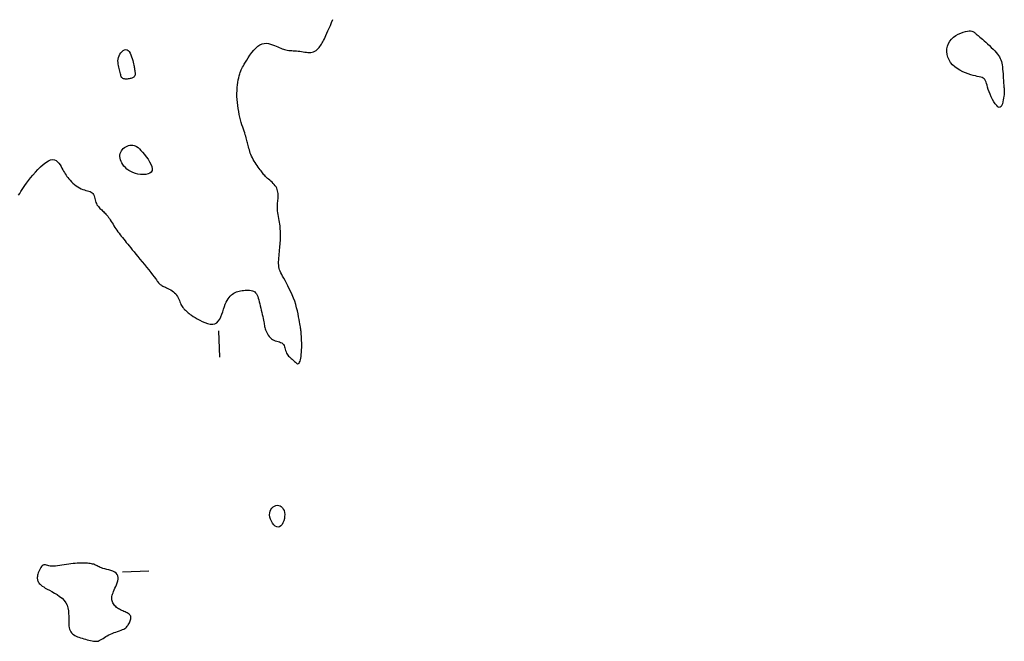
# Model space of a CAD drawing. Header units: millimetres. Extents: x 32690613 to 32693367, y 5343692 to 5344708.
# Tile 916 of 1009: x 32693184 to 32693221, y 5344428 to 5344452. Entities that reach past the tile are written whole.
import ezdxf

# ---------------------------------------------------------------- set-up
doc = ezdxf.new("R2010")
doc.units = ezdxf.units.MM
doc.header["$LTSCALE"] = 20
doc.layers.add('02-DGM_HL_491.50', color=72, linetype='Continuous')

msp = doc.modelspace()

# ---------------------------------------------------------------- linework, layer by layer
at = {"layer": '02-DGM_HL_491.50', "elevation": 491.5, "flags": 128}
for points in [[(32693183.89, 5344445.342), (32693183.93, 5344445.408), (32693183.974, 5344445.477), (32693184.021, 5344445.551), (32693184.072, 5344445.629), (32693184.129, 5344445.712), (32693184.193, 5344445.8), (32693184.264, 5344445.894), (32693184.343, 5344445.994), (32693184.43, 5344446.1), (32693184.525, 5344446.208), (32693184.624, 5344446.315), (32693184.725, 5344446.416), (32693184.826, 5344446.507), (32693184.925, 5344446.584), (32693185.019, 5344446.643), (32693185.105, 5344446.68), (32693185.183, 5344446.691), (32693185.253, 5344446.68), (32693185.314, 5344446.651), (32693185.369, 5344446.607), (32693185.418, 5344446.552), (32693185.461, 5344446.49), (32693185.5, 5344446.426), (32693185.535, 5344446.363), (32693185.567, 5344446.304), (32693185.598, 5344446.249), (32693185.628, 5344446.198), (32693185.658, 5344446.149), (32693185.689, 5344446.101), (32693185.723, 5344446.054), (32693185.76, 5344446.006), (32693185.801, 5344445.956), (32693185.847, 5344445.905), (32693185.898, 5344445.852), (32693185.953, 5344445.8), (32693186.011, 5344445.749), (32693186.071, 5344445.701), (32693186.133, 5344445.656), (32693186.197, 5344445.617), (32693186.26, 5344445.585), (32693186.324, 5344445.56), (32693186.386, 5344445.54), (32693186.446, 5344445.525), (32693186.503, 5344445.511), (32693186.556, 5344445.497), (32693186.604, 5344445.481), (32693186.647, 5344445.461), (32693186.683, 5344445.435), (32693186.712, 5344445.401), (32693186.735, 5344445.361), (32693186.753, 5344445.315), (32693186.768, 5344445.266), (32693186.781, 5344445.215), (32693186.793, 5344445.163), (32693186.807, 5344445.113), (32693186.823, 5344445.065), (32693186.842, 5344445.021), (32693186.864, 5344444.98), (32693186.89, 5344444.942), (32693186.917, 5344444.907), (32693186.947, 5344444.874), (32693186.978, 5344444.842), (32693187.01, 5344444.812), (32693187.042, 5344444.782), (32693187.075, 5344444.751), (32693187.107, 5344444.721), (32693187.14, 5344444.689), (32693187.172, 5344444.656), (32693187.205, 5344444.621), (32693187.238, 5344444.584), (32693187.27, 5344444.544), (32693187.303, 5344444.5), (32693187.337, 5344444.452), (32693187.37, 5344444.402), (32693187.404, 5344444.348), (32693187.438, 5344444.293), (32693187.473, 5344444.236), (32693187.509, 5344444.179), (32693187.545, 5344444.121), (32693187.583, 5344444.064), (32693187.621, 5344444.008), (32693187.661, 5344443.953), (32693187.702, 5344443.898), (32693187.744, 5344443.842), (32693187.787, 5344443.787), (32693187.833, 5344443.73), (32693187.879, 5344443.672), (32693187.928, 5344443.613), (32693187.978, 5344443.551), (32693188.03, 5344443.487), (32693188.086, 5344443.419), (32693188.144, 5344443.347), (32693188.205, 5344443.271), (32693188.271, 5344443.191), (32693188.341, 5344443.105), (32693188.416, 5344443.012), (32693188.496, 5344442.914), (32693188.579, 5344442.812), (32693188.663, 5344442.708), (32693188.746, 5344442.605), (32693188.827, 5344442.505), (32693188.903, 5344442.41), (32693188.972, 5344442.323), (32693189.032, 5344442.246), (32693189.081, 5344442.181), (32693189.122, 5344442.128), (32693189.154, 5344442.084), (32693189.18, 5344442.049), (32693189.201, 5344442.02), (32693189.219, 5344441.997), (32693189.235, 5344441.979), (32693189.251, 5344441.963), (32693189.268, 5344441.948), (32693189.287, 5344441.935), (32693189.308, 5344441.922), (32693189.331, 5344441.909), (32693189.358, 5344441.895), (32693189.389, 5344441.88), (32693189.424, 5344441.864), (32693189.464, 5344441.846), (32693189.509, 5344441.826), (32693189.558, 5344441.803), (32693189.609, 5344441.777), (32693189.661, 5344441.748), (32693189.713, 5344441.716), (32693189.763, 5344441.68), (32693189.81, 5344441.641), (32693189.852, 5344441.597), (32693189.888, 5344441.55), (32693189.92, 5344441.5), (32693189.947, 5344441.447), (32693189.97, 5344441.394), (32693189.992, 5344441.342), (32693190.012, 5344441.29), (32693190.031, 5344441.241), (32693190.051, 5344441.196), (32693190.072, 5344441.156), (32693190.095, 5344441.119), (32693190.118, 5344441.086), (32693190.142, 5344441.056), (32693190.167, 5344441.028), (32693190.192, 5344441.002), (32693190.218, 5344440.978), (32693190.244, 5344440.954), (32693190.27, 5344440.93), (32693190.298, 5344440.905), (32693190.329, 5344440.878), (32693190.365, 5344440.85), (32693190.407, 5344440.819), (32693190.457, 5344440.784), (32693190.517, 5344440.744), (32693190.588, 5344440.7), (32693190.67, 5344440.651), (32693190.763, 5344440.6), (32693190.861, 5344440.55), (32693190.963, 5344440.506), (32693191.065, 5344440.472), (32693191.164, 5344440.451), (32693191.256, 5344440.446), (32693191.339, 5344440.463), (32693191.41, 5344440.502), (32693191.47, 5344440.562), (32693191.521, 5344440.638), (32693191.565, 5344440.726), (32693191.603, 5344440.822), (32693191.637, 5344440.922), (32693191.669, 5344441.021), (32693191.701, 5344441.115), (32693191.734, 5344441.202), (32693191.768, 5344441.279), (32693191.804, 5344441.349), (32693191.842, 5344441.411), (32693191.881, 5344441.466), (32693191.922, 5344441.514), (32693191.965, 5344441.556), (32693192.01, 5344441.592), (32693192.056, 5344441.623), (32693192.105, 5344441.648), (32693192.155, 5344441.669), (32693192.206, 5344441.686), (32693192.26, 5344441.7), (32693192.314, 5344441.711), (32693192.37, 5344441.72), (32693192.427, 5344441.728), (32693192.486, 5344441.734), (32693192.544, 5344441.738), (32693192.602, 5344441.739), (32693192.658, 5344441.737), (32693192.713, 5344441.73), (32693192.763, 5344441.717), (32693192.81, 5344441.699), (32693192.851, 5344441.673), (32693192.887, 5344441.639), (32693192.918, 5344441.598), (32693192.945, 5344441.55), (32693192.968, 5344441.495), (32693192.988, 5344441.434), (32693193.007, 5344441.368), (32693193.026, 5344441.297), (32693193.044, 5344441.222), (32693193.063, 5344441.142), (32693193.083, 5344441.061), (32693193.102, 5344440.978), (32693193.121, 5344440.896), (32693193.14, 5344440.816), (32693193.157, 5344440.739), (32693193.172, 5344440.667), (32693193.185, 5344440.602), (32693193.196, 5344440.543), (32693193.204, 5344440.491), (32693193.212, 5344440.444), (32693193.22, 5344440.4), (32693193.228, 5344440.358), (32693193.238, 5344440.316), (32693193.251, 5344440.274), (32693193.266, 5344440.229), (32693193.286, 5344440.182), (32693193.309, 5344440.131), (32693193.337, 5344440.08), (32693193.368, 5344440.03), (32693193.403, 5344439.982), (32693193.442, 5344439.937), (32693193.485, 5344439.898), (32693193.531, 5344439.864), (32693193.58, 5344439.839), (32693193.632, 5344439.819), (32693193.685, 5344439.803), (32693193.737, 5344439.789), (32693193.787, 5344439.775), (32693193.834, 5344439.759), (32693193.876, 5344439.739), (32693193.912, 5344439.713), (32693193.941, 5344439.679), (32693193.964, 5344439.639), (32693193.982, 5344439.593), (32693193.998, 5344439.545), (32693194.012, 5344439.495), (32693194.026, 5344439.445), (32693194.041, 5344439.397), (32693194.06, 5344439.351), (32693194.082, 5344439.311), (32693194.108, 5344439.274), (32693194.138, 5344439.241), (32693194.169, 5344439.21), (32693194.202, 5344439.18), (32693194.236, 5344439.152), (32693194.27, 5344439.123), (32693194.303, 5344439.094), (32693194.335, 5344439.064), (32693194.365, 5344439.033), (32693194.394, 5344439.005), (32693194.421, 5344438.98), (32693194.447, 5344438.96), (32693194.471, 5344438.948), (32693194.494, 5344438.945), (32693194.516, 5344438.952), (32693194.536, 5344438.972), (32693194.555, 5344439.003), (32693194.572, 5344439.044), (32693194.587, 5344439.096), (32693194.601, 5344439.156), (32693194.612, 5344439.225), (32693194.621, 5344439.301), (32693194.628, 5344439.383), (32693194.632, 5344439.471), (32693194.634, 5344439.562), (32693194.635, 5344439.654), (32693194.634, 5344439.745), (32693194.631, 5344439.834), (32693194.628, 5344439.918), (32693194.624, 5344439.994), (32693194.62, 5344440.062), (32693194.615, 5344440.119), (32693194.611, 5344440.168), (32693194.605, 5344440.213), (32693194.599, 5344440.255), (32693194.592, 5344440.298), (32693194.585, 5344440.345), (32693194.575, 5344440.4), (32693194.564, 5344440.465), (32693194.552, 5344440.542), (32693194.537, 5344440.631), (32693194.519, 5344440.73), (32693194.498, 5344440.838), (32693194.473, 5344440.951), (32693194.443, 5344441.07), (32693194.408, 5344441.192), (32693194.368, 5344441.315), (32693194.322, 5344441.438), (32693194.272, 5344441.56), (32693194.218, 5344441.679), (32693194.163, 5344441.793), (32693194.108, 5344441.903), (32693194.053, 5344442.006), (32693194.002, 5344442.102), (32693193.954, 5344442.188), (32693193.912, 5344442.265), (32693193.875, 5344442.334), (32693193.844, 5344442.396), (32693193.818, 5344442.454), (32693193.797, 5344442.51), (32693193.78, 5344442.565), (32693193.768, 5344442.621), (32693193.761, 5344442.681), (32693193.757, 5344442.746), (32693193.758, 5344442.815), (32693193.761, 5344442.888), (32693193.767, 5344442.963), (32693193.774, 5344443.039), (32693193.782, 5344443.116), (32693193.79, 5344443.192), (32693193.798, 5344443.266), (32693193.805, 5344443.338), (32693193.811, 5344443.408), (32693193.816, 5344443.476), (32693193.82, 5344443.542), (32693193.824, 5344443.606), (32693193.826, 5344443.67), (32693193.828, 5344443.733), (32693193.828, 5344443.796), (32693193.828, 5344443.858), (32693193.827, 5344443.921), (32693193.826, 5344443.984), (32693193.822, 5344444.048), (32693193.818, 5344444.113), (32693193.812, 5344444.179), (32693193.804, 5344444.247), (32693193.795, 5344444.316), (32693193.783, 5344444.386), (32693193.771, 5344444.458), (32693193.757, 5344444.531), (32693193.744, 5344444.603), (32693193.732, 5344444.674), (32693193.722, 5344444.744), (32693193.715, 5344444.811), (32693193.71, 5344444.875), (32693193.71, 5344444.936), (32693193.712, 5344444.993), (32693193.717, 5344445.048), (32693193.723, 5344445.101), (32693193.73, 5344445.152), (32693193.736, 5344445.203), (32693193.741, 5344445.253), (32693193.744, 5344445.303), (32693193.744, 5344445.353), (32693193.74, 5344445.404), (32693193.733, 5344445.455), (32693193.722, 5344445.506), (32693193.706, 5344445.556), (32693193.686, 5344445.606), (32693193.661, 5344445.654), (32693193.63, 5344445.7), (32693193.595, 5344445.745), (32693193.555, 5344445.788), (32693193.512, 5344445.829), (32693193.467, 5344445.869), (32693193.422, 5344445.907), (32693193.378, 5344445.944), (32693193.336, 5344445.98), (32693193.296, 5344446.015), (32693193.261, 5344446.049), (32693193.23, 5344446.082), (32693193.201, 5344446.116), (32693193.173, 5344446.151), (32693193.146, 5344446.187), (32693193.119, 5344446.225), (32693193.09, 5344446.265), (32693193.059, 5344446.309), (32693193.024, 5344446.357), (32693192.987, 5344446.407), (32693192.948, 5344446.461), (32693192.908, 5344446.517), (32693192.869, 5344446.575), (32693192.831, 5344446.635), (32693192.795, 5344446.695), (32693192.762, 5344446.756), (32693192.733, 5344446.818), (32693192.708, 5344446.879), (32693192.685, 5344446.94), (32693192.666, 5344446.999), (32693192.649, 5344447.058), (32693192.633, 5344447.115), (32693192.619, 5344447.17), (32693192.607, 5344447.223), (32693192.594, 5344447.273), (32693192.582, 5344447.322), (32693192.57, 5344447.371), (32693192.558, 5344447.419), (32693192.544, 5344447.469), (32693192.529, 5344447.521), (32693192.512, 5344447.576), (32693192.492, 5344447.635), (32693192.471, 5344447.7), (32693192.447, 5344447.769), (32693192.421, 5344447.844), (32693192.395, 5344447.924), (32693192.368, 5344448.008), (32693192.341, 5344448.099), (32693192.314, 5344448.194), (32693192.289, 5344448.295), (32693192.265, 5344448.4), (32693192.243, 5344448.51), (32693192.223, 5344448.624), (32693192.206, 5344448.739), (32693192.192, 5344448.856), (32693192.182, 5344448.972), (32693192.177, 5344449.088), (32693192.175, 5344449.202), (32693192.179, 5344449.313), (32693192.187, 5344449.42), (32693192.198, 5344449.523), (32693192.212, 5344449.62), (32693192.229, 5344449.712), (32693192.247, 5344449.796), (32693192.265, 5344449.872), (32693192.284, 5344449.94), (32693192.302, 5344449.999), (32693192.32, 5344450.052), (32693192.341, 5344450.1), (32693192.363, 5344450.148), (32693192.389, 5344450.197), (32693192.42, 5344450.25), (32693192.457, 5344450.311), (32693192.5, 5344450.382), (32693192.551, 5344450.465), (32693192.608, 5344450.556), (32693192.672, 5344450.652), (32693192.741, 5344450.748), (32693192.815, 5344450.839), (32693192.892, 5344450.923), (32693192.971, 5344450.994), (32693193.052, 5344451.049), (32693193.134, 5344451.084), (32693193.216, 5344451.101), (32693193.297, 5344451.103), (32693193.377, 5344451.093), (32693193.455, 5344451.073), (32693193.529, 5344451.048), (32693193.6, 5344451.019), (32693193.666, 5344450.989), (32693193.727, 5344450.962), (32693193.784, 5344450.937), (32693193.838, 5344450.914), (32693193.889, 5344450.894), (32693193.938, 5344450.876), (32693193.988, 5344450.861), (32693194.037, 5344450.849), (32693194.089, 5344450.839), (32693194.142, 5344450.832), (32693194.198, 5344450.827), (32693194.256, 5344450.823), (32693194.315, 5344450.82), (32693194.376, 5344450.817), (32693194.438, 5344450.814), (32693194.5, 5344450.809), (32693194.563, 5344450.802), (32693194.626, 5344450.793), (32693194.688, 5344450.783), (32693194.75, 5344450.772), (32693194.811, 5344450.763), (32693194.871, 5344450.756), (32693194.928, 5344450.754), (32693194.984, 5344450.756), (32693195.037, 5344450.765), (32693195.087, 5344450.781), (32693195.134, 5344450.804), (32693195.179, 5344450.833), (32693195.221, 5344450.866), (32693195.26, 5344450.903), (32693195.296, 5344450.943), (32693195.329, 5344450.985), (32693195.36, 5344451.028), (32693195.389, 5344451.071), (32693195.415, 5344451.115), (32693195.441, 5344451.162), (32693195.468, 5344451.213), (32693195.495, 5344451.269), (32693195.524, 5344451.331), (32693195.557, 5344451.402), (32693195.593, 5344451.482), (32693195.633, 5344451.572), (32693195.677, 5344451.671), (32693195.722, 5344451.778), (32693195.768, 5344451.892), (32693195.812, 5344452.01)], [(32693191.474, 5344440.201), (32693191.513, 5344439.202)], [(32693187.829, 5344431.052), (32693188.828, 5344431.091)]]:
    msp.add_lwpolyline(points, dxfattribs=at)
for points in [[(32693221.111, 5344448.67), (32693221.066, 5344448.692), (32693221.016, 5344448.739), (32693220.964, 5344448.804), (32693220.911, 5344448.885), (32693220.859, 5344448.976), (32693220.81, 5344449.073), (32693220.765, 5344449.171), (32693220.726, 5344449.267), (32693220.695, 5344449.355), (32693220.67, 5344449.437), (32693220.649, 5344449.51), (32693220.631, 5344449.576), (32693220.612, 5344449.634), (32693220.593, 5344449.684), (32693220.569, 5344449.726), (32693220.54, 5344449.76), (32693220.504, 5344449.786), (32693220.46, 5344449.806), (32693220.409, 5344449.822), (32693220.349, 5344449.836), (32693220.282, 5344449.849), (32693220.208, 5344449.864), (32693220.125, 5344449.883), (32693220.034, 5344449.907), (32693219.935, 5344449.938), (32693219.832, 5344449.977), (32693219.726, 5344450.024), (32693219.621, 5344450.078), (32693219.519, 5344450.141), (32693219.424, 5344450.211), (32693219.338, 5344450.29), (32693219.265, 5344450.377), (32693219.207, 5344450.472), (32693219.163, 5344450.573), (32693219.136, 5344450.679), (32693219.124, 5344450.785), (32693219.128, 5344450.891), (32693219.147, 5344450.994), (32693219.182, 5344451.092), (32693219.233, 5344451.182), (32693219.3, 5344451.263), (32693219.379, 5344451.334), (32693219.467, 5344451.396), (32693219.56, 5344451.448), (32693219.654, 5344451.491), (32693219.746, 5344451.525), (32693219.833, 5344451.55), (32693219.91, 5344451.566), (32693219.974, 5344451.574), (32693220.028, 5344451.574), (32693220.072, 5344451.567), (32693220.107, 5344451.556), (32693220.137, 5344451.54), (32693220.163, 5344451.522), (32693220.185, 5344451.502), (32693220.207, 5344451.482), (32693220.229, 5344451.462), (32693220.253, 5344451.442), (32693220.279, 5344451.421), (32693220.308, 5344451.397), (32693220.342, 5344451.369), (32693220.381, 5344451.337), (32693220.426, 5344451.299), (32693220.478, 5344451.255), (32693220.537, 5344451.202), (32693220.601, 5344451.144), (32693220.67, 5344451.081), (32693220.74, 5344451.015), (32693220.81, 5344450.947), (32693220.878, 5344450.879), (32693220.941, 5344450.813), (32693220.998, 5344450.751), (32693221.047, 5344450.692), (32693221.088, 5344450.637), (32693221.123, 5344450.584), (32693221.151, 5344450.53), (32693221.175, 5344450.475), (32693221.194, 5344450.417), (32693221.21, 5344450.353), (32693221.223, 5344450.283), (32693221.233, 5344450.205), (32693221.243, 5344450.122), (32693221.25, 5344450.035), (32693221.257, 5344449.947), (32693221.263, 5344449.86), (32693221.267, 5344449.778), (32693221.272, 5344449.701), (32693221.276, 5344449.634), (32693221.28, 5344449.577), (32693221.283, 5344449.529), (32693221.287, 5344449.49), (32693221.29, 5344449.458), (32693221.294, 5344449.431), (32693221.297, 5344449.408), (32693221.299, 5344449.388), (32693221.302, 5344449.369), (32693221.304, 5344449.349), (32693221.305, 5344449.328), (32693221.306, 5344449.303), (32693221.306, 5344449.275), (32693221.304, 5344449.241), (32693221.301, 5344449.201), (32693221.296, 5344449.152), (32693221.289, 5344449.094), (32693221.28, 5344449.027), (32693221.268, 5344448.954), (32693221.253, 5344448.88), (32693221.234, 5344448.811), (32693221.211, 5344448.75), (32693221.183, 5344448.703), (32693221.15, 5344448.675)], [(32693187.724, 5344450.09), (32693187.711, 5344450.143), (32693187.696, 5344450.198), (32693187.682, 5344450.255), (32693187.67, 5344450.314), (32693187.662, 5344450.374), (32693187.66, 5344450.435), (32693187.665, 5344450.498), (32693187.678, 5344450.561), (32693187.701, 5344450.624), (32693187.733, 5344450.685), (32693187.772, 5344450.741), (32693187.816, 5344450.789), (32693187.863, 5344450.828), (32693187.911, 5344450.854), (32693187.96, 5344450.864), (32693188.006, 5344450.857), (32693188.048, 5344450.831), (32693188.087, 5344450.787), (32693188.122, 5344450.731), (32693188.153, 5344450.665), (32693188.18, 5344450.593), (32693188.204, 5344450.52), (32693188.224, 5344450.449), (32693188.241, 5344450.383), (32693188.254, 5344450.325), (32693188.265, 5344450.276), (32693188.273, 5344450.233), (32693188.279, 5344450.195), (32693188.283, 5344450.162), (32693188.287, 5344450.132), (32693188.291, 5344450.104), (32693188.295, 5344450.076), (32693188.299, 5344450.048), (32693188.304, 5344450.019), (32693188.308, 5344449.991), (32693188.311, 5344449.962), (32693188.311, 5344449.935), (32693188.309, 5344449.909), (32693188.304, 5344449.885), (32693188.295, 5344449.862), (32693188.281, 5344449.842), (32693188.262, 5344449.824), (32693188.24, 5344449.808), (32693188.214, 5344449.795), (32693188.186, 5344449.783), (32693188.154, 5344449.773), (32693188.12, 5344449.764), (32693188.085, 5344449.757), (32693188.048, 5344449.751), (32693188.011, 5344449.747), (32693187.974, 5344449.745), (32693187.938, 5344449.746), (32693187.903, 5344449.75), (32693187.872, 5344449.758), (32693187.844, 5344449.771), (32693187.82, 5344449.788), (32693187.8, 5344449.811), (32693187.785, 5344449.838), (32693187.773, 5344449.871), (32693187.763, 5344449.907), (32693187.754, 5344449.948), (32693187.745, 5344449.992), (32693187.736, 5344450.04)], [(32693188.169, 5344447.244), (32693188.22, 5344447.242), (32693188.27, 5344447.232), (32693188.319, 5344447.213), (32693188.37, 5344447.184), (32693188.421, 5344447.146), (32693188.476, 5344447.098), (32693188.534, 5344447.039), (32693188.597, 5344446.969), (32693188.665, 5344446.888), (32693188.734, 5344446.799), (32693188.801, 5344446.705), (32693188.861, 5344446.609), (32693188.911, 5344446.515), (32693188.946, 5344446.426), (32693188.963, 5344446.344), (32693188.958, 5344446.274), (32693188.927, 5344446.218), (32693188.873, 5344446.176), (32693188.802, 5344446.146), (32693188.717, 5344446.129), (32693188.622, 5344446.123), (32693188.522, 5344446.128), (32693188.42, 5344446.143), (32693188.322, 5344446.166), (32693188.231, 5344446.197), (32693188.148, 5344446.236), (32693188.072, 5344446.281), (32693188.003, 5344446.331), (32693187.943, 5344446.385), (32693187.889, 5344446.442), (32693187.844, 5344446.502), (32693187.807, 5344446.563), (32693187.777, 5344446.624), (32693187.755, 5344446.685), (32693187.741, 5344446.746), (32693187.735, 5344446.805), (32693187.736, 5344446.863), (32693187.746, 5344446.918), (32693187.763, 5344446.971), (32693187.789, 5344447.021), (32693187.822, 5344447.067), (32693187.862, 5344447.109), (32693187.907, 5344447.146), (32693187.956, 5344447.178), (32693188.008, 5344447.205), (32693188.062, 5344447.225), (32693188.116, 5344447.238)], [(32693193.991, 5344433.235), (32693193.988, 5344433.155), (32693193.976, 5344433.073), (32693193.954, 5344432.992), (32693193.924, 5344432.917), (32693193.888, 5344432.852), (32693193.845, 5344432.8), (32693193.796, 5344432.765), (32693193.744, 5344432.751), (32693193.689, 5344432.76), (32693193.633, 5344432.791), (32693193.579, 5344432.84), (32693193.529, 5344432.902), (32693193.485, 5344432.974), (32693193.45, 5344433.052), (32693193.426, 5344433.133), (32693193.415, 5344433.212), (32693193.42, 5344433.287), (32693193.438, 5344433.356), (32693193.468, 5344433.418), (32693193.507, 5344433.472), (32693193.553, 5344433.516), (32693193.604, 5344433.549), (32693193.658, 5344433.571), (32693193.712, 5344433.58), (32693193.765, 5344433.575), (32693193.815, 5344433.557), (32693193.861, 5344433.528), (32693193.902, 5344433.487), (32693193.937, 5344433.436), (32693193.964, 5344433.377), (32693193.982, 5344433.309)], [(32693186.903, 5344428.43), (32693186.953, 5344428.446), (32693187.002, 5344428.469), (32693187.049, 5344428.496), (32693187.097, 5344428.528), (32693187.146, 5344428.561), (32693187.197, 5344428.596), (32693187.252, 5344428.63), (32693187.311, 5344428.663), (32693187.374, 5344428.693), (32693187.442, 5344428.721), (32693187.511, 5344428.747), (32693187.581, 5344428.771), (32693187.649, 5344428.794), (32693187.715, 5344428.817), (32693187.776, 5344428.839), (32693187.831, 5344428.861), (32693187.878, 5344428.885), (32693187.919, 5344428.909), (32693187.954, 5344428.934), (32693187.983, 5344428.96), (32693188.009, 5344428.988), (32693188.032, 5344429.018), (32693188.053, 5344429.049), (32693188.073, 5344429.082), (32693188.092, 5344429.117), (32693188.11, 5344429.154), (32693188.126, 5344429.191), (32693188.14, 5344429.229), (32693188.149, 5344429.266), (32693188.154, 5344429.302), (32693188.153, 5344429.336), (32693188.145, 5344429.368), (32693188.129, 5344429.398), (32693188.107, 5344429.425), (32693188.08, 5344429.449), (32693188.047, 5344429.472), (32693188.01, 5344429.494), (32693187.971, 5344429.514), (32693187.93, 5344429.534), (32693187.887, 5344429.553), (32693187.845, 5344429.572), (32693187.803, 5344429.592), (32693187.761, 5344429.612), (32693187.721, 5344429.633), (32693187.682, 5344429.656), (32693187.644, 5344429.68), (32693187.608, 5344429.707), (32693187.574, 5344429.735), (32693187.543, 5344429.767), (32693187.515, 5344429.8), (32693187.49, 5344429.836), (32693187.468, 5344429.874), (32693187.451, 5344429.913), (32693187.437, 5344429.953), (32693187.428, 5344429.994), (32693187.424, 5344430.035), (32693187.425, 5344430.077), (32693187.43, 5344430.12), (32693187.441, 5344430.164), (32693187.455, 5344430.21), (32693187.473, 5344430.259), (32693187.495, 5344430.312), (32693187.52, 5344430.368), (32693187.547, 5344430.429), (32693187.577, 5344430.495), (32693187.606, 5344430.565), (32693187.633, 5344430.636), (32693187.654, 5344430.708), (32693187.668, 5344430.777), (32693187.671, 5344430.844), (32693187.661, 5344430.905), (32693187.636, 5344430.959), (32693187.593, 5344431.005), (32693187.536, 5344431.043), (32693187.468, 5344431.075), (32693187.393, 5344431.102), (32693187.315, 5344431.124), (32693187.236, 5344431.145), (32693187.16, 5344431.163), (32693187.092, 5344431.181), (32693187.034, 5344431.2), (32693186.985, 5344431.219), (32693186.943, 5344431.239), (32693186.906, 5344431.258), (32693186.873, 5344431.276), (32693186.842, 5344431.294), (32693186.81, 5344431.311), (32693186.776, 5344431.325), (32693186.739, 5344431.339), (32693186.698, 5344431.35), (32693186.654, 5344431.359), (32693186.606, 5344431.367), (32693186.555, 5344431.374), (32693186.5, 5344431.379), (32693186.442, 5344431.382), (32693186.381, 5344431.384), (32693186.317, 5344431.386), (32693186.25, 5344431.385), (32693186.18, 5344431.384), (32693186.107, 5344431.38), (32693186.032, 5344431.375), (32693185.954, 5344431.368), (32693185.874, 5344431.359), (32693185.791, 5344431.347), (32693185.706, 5344431.334), (32693185.62, 5344431.319), (32693185.534, 5344431.304), (32693185.45, 5344431.289), (32693185.368, 5344431.277), (32693185.291, 5344431.268), (32693185.218, 5344431.263), (32693185.152, 5344431.264), (32693185.093, 5344431.271), (32693185.04, 5344431.282), (32693184.994, 5344431.295), (32693184.952, 5344431.307), (32693184.914, 5344431.317), (32693184.88, 5344431.323), (32693184.847, 5344431.321), (32693184.816, 5344431.309), (32693184.786, 5344431.287), (32693184.757, 5344431.255), (32693184.729, 5344431.215), (32693184.702, 5344431.169), (32693184.678, 5344431.12), (32693184.656, 5344431.069), (32693184.637, 5344431.017), (32693184.621, 5344430.968), (32693184.609, 5344430.923), (32693184.601, 5344430.881), (32693184.597, 5344430.842), (32693184.596, 5344430.806), (32693184.6, 5344430.771), (32693184.607, 5344430.739), (32693184.618, 5344430.708), (32693184.633, 5344430.677), (32693184.652, 5344430.646), (32693184.675, 5344430.615), (32693184.705, 5344430.584), (32693184.742, 5344430.551), (32693184.786, 5344430.516), (32693184.84, 5344430.48), (32693184.903, 5344430.44), (32693184.977, 5344430.398), (32693185.062, 5344430.353), (32693185.156, 5344430.303), (32693185.253, 5344430.249), (32693185.352, 5344430.189), (32693185.447, 5344430.123), (32693185.536, 5344430.051), (32693185.614, 5344429.971), (32693185.678, 5344429.884), (32693185.726, 5344429.788), (32693185.758, 5344429.687), (32693185.778, 5344429.581), (32693185.788, 5344429.474), (32693185.792, 5344429.369), (32693185.792, 5344429.267), (32693185.792, 5344429.17), (32693185.793, 5344429.082), (32693185.799, 5344429.004), (32693185.809, 5344428.935), (32693185.825, 5344428.876), (32693185.845, 5344428.823), (32693185.87, 5344428.778), (32693185.9, 5344428.738), (32693185.936, 5344428.703), (32693185.976, 5344428.672), (32693186.021, 5344428.644), (32693186.071, 5344428.618), (32693186.125, 5344428.594), (32693186.181, 5344428.572), (32693186.241, 5344428.552), (32693186.302, 5344428.532), (32693186.364, 5344428.514), (32693186.428, 5344428.495), (32693186.491, 5344428.477), (32693186.554, 5344428.46), (32693186.616, 5344428.444), (32693186.677, 5344428.432), (32693186.736, 5344428.423), (32693186.794, 5344428.42), (32693186.85, 5344428.422)]]:
    msp.add_lwpolyline(points, close=True, dxfattribs=at)

doc.saveas('drawing.dxf')
